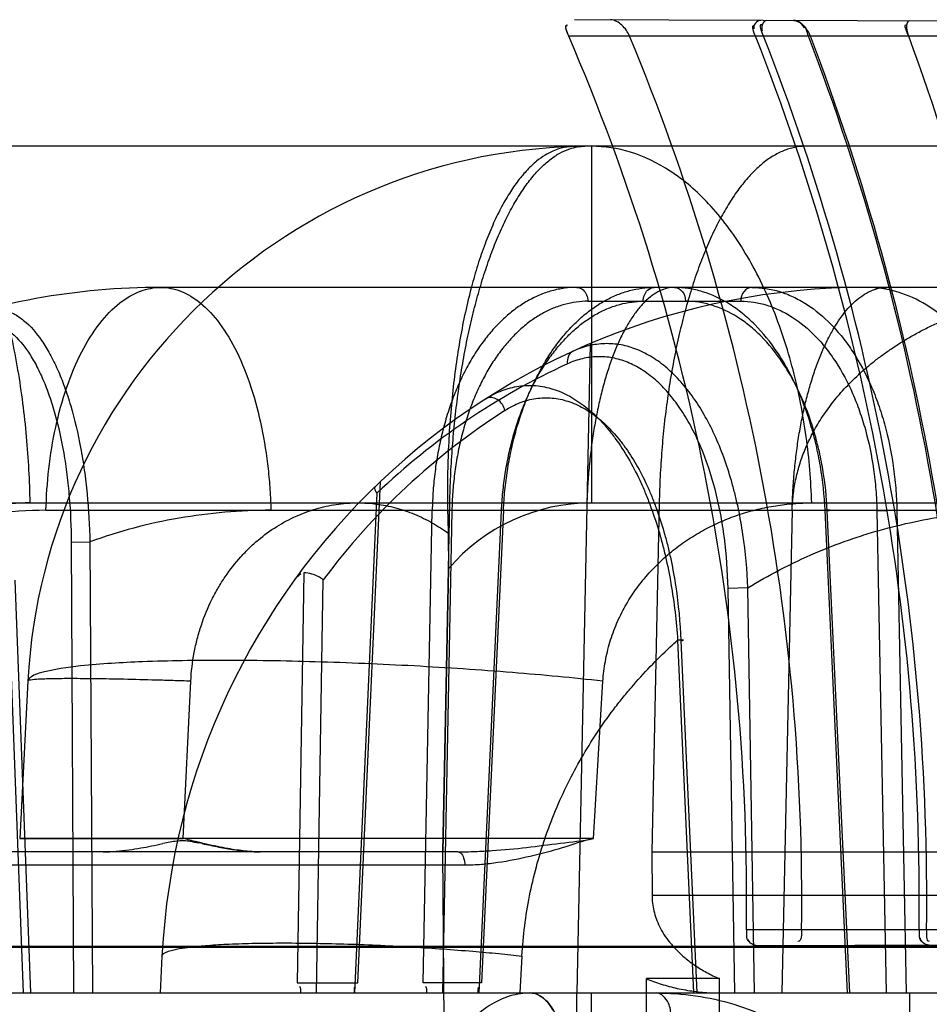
# Model space of a CAD drawing. Header units: millimetres. Extents: x 0 to 297, y 0 to 210.
# Tile 288 of 438: x 147.019 to 147.135, y 159.363 to 159.488. Entities that reach past the tile are written whole.
import ezdxf

# ---------------------------------------------------------------- set-up
doc = ezdxf.new("R2010")
doc.units = ezdxf.units.MM
doc.header["$LTSCALE"] = 16.335
doc.layers.add('INTFCLR_1', color=7, linetype='CONTINUOUS')
doc.layers.add('INTFCLR_144815', color=7, linetype='CONTINUOUS')

msp = doc.modelspace()

# ---------------------------------------------------------------- linework, layer by layer
at = {"layer": 'INTFCLR_1', "color": 9, "linetype": 'Continuous'}
for p, q in [((147.1775773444, 159.4878193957), (147.0895372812, 159.4881267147)), ((147.1782276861, 159.486023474), (147.0887894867, 159.486023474)), ((147.1953015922, 159.372023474), (147.111456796, 159.372023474)), ((147.1952109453, 159.3702891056), (147.1128855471, 159.3700017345))]:
    msp.add_line(p, q, dxfattribs=at)
at = {"layer": 'INTFCLR_1', "color": 6, "linetype": 'Continuous'}
for centre, radius, start, end in [((146.8333446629, 159.3759782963), 0.2781402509, 359.185294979, 23.3062919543), ((146.8319622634, 159.3759782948), 0.286555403, 359.2092219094, 22.5833847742), ((146.8333443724, 159.3759782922), 0.3001726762, 359.2450980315, 21.5064681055), ((146.8332181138, 159.375978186), 0.3012546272, 359.2478295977, 21.4254278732), ((146.8320871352, 159.3759781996), 0.3076399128, 359.2634397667, 20.9595063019), ((146.831961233, 159.3759781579), 0.3079871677, 359.2642780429, 20.9347710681), ((146.8330924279, 159.3759782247), 0.3186757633, 359.2889439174, 20.2013567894)]:
    msp.add_arc(centre, radius, start, end, dxfattribs=at)
for points in [[(147.0887894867, 159.486023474), (147.0885984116, 159.4864670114), (147.0881334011, 159.4874636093), (147.0886163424, 159.4874619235)], [(147.0887894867, 159.486023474), (147.0886092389, 159.4864418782), (147.0881379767, 159.4873776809), (147.088593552, 159.4873760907)], [(147.1126178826, 159.486023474), (147.1124464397, 159.486458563), (147.1120020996, 159.4874202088), (147.1124697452, 159.4874185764)], [(147.1132751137, 159.4880438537), (147.1128156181, 159.4880454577), (147.1122457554, 159.4873947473), (147.1124142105, 159.4869672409)], [(147.113654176, 159.486023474), (147.113466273, 159.4865023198), (147.112952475, 159.4875570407), (147.1134668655, 159.4875552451)], [(147.1140492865, 159.4880411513), (147.1135576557, 159.4880428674), (147.1132795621, 159.4871471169), (147.1134591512, 159.4866894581)], [(147.1174870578, 159.4880291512), (147.1180157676, 159.4880273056), (147.1185893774, 159.4876020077), (147.1187785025, 159.4871082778)], [(147.1193715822, 159.486023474), (147.1191796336, 159.4865245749), (147.1190752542, 159.487399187), (147.1185386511, 159.4874010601)], [(147.1321648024, 159.486023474), (147.1319896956, 159.4864993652), (147.1314082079, 159.4875258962), (147.1319152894, 159.4875241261)], [(147.1322886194, 159.4879774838), (147.1317445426, 159.487979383), (147.1318648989, 159.4868729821), (147.132052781, 159.4863623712)], [(147.111456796, 159.372023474), (147.1114495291, 159.3715124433), (147.1113814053, 159.3705516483), (147.1118924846, 159.3705534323)], [(147.1184903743, 159.372023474), (147.1184832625, 159.3715082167), (147.1185440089, 159.3705498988), (147.1180287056, 159.3705481)], [(147.1334909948, 159.372023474), (147.133484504, 159.371530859), (147.1333936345, 159.3705976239), (147.1338862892, 159.3705993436)], [(147.1344467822, 159.372023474), (147.1344402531, 159.3715261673), (147.1342874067, 159.3705684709), (147.1347847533, 159.370570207)], [(147.1128855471, 159.3700017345), (147.1124142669, 159.3700000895), (147.1117221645, 159.3703435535), (147.1117288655, 159.370814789)], [(147.1347654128, 159.37007811), (147.1342800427, 159.3700764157), (147.1336548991, 159.370542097), (147.1336612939, 159.3710274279)]]:
    msp.add_open_spline(points, degree=3, dxfattribs=at)
for points, knots in [([(147.0965450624, 159.486023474), (147.0963266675, 159.4865485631), (147.0956945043, 159.4874597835), (147.0946593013, 159.4881088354), (147.0941276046, 159.4881106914)], [0, 0, 0, 0, 0.5168101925, 1, 1, 1, 1]), ([(147.1196174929, 159.486023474), (147.119425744, 159.486524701), (147.1188879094, 159.4873802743), (147.1179559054, 159.4880275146), (147.1174826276, 159.4880291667)], [0, 0, 0, 0, 0.5313743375, 1, 1, 1, 1])]:
    msp.add_open_spline(points, degree=3, knots=knots, dxfattribs=at)
at = {"layer": 'INTFCLR_144815', "color": 9, "linetype": 'Continuous'}
for p, q in [((147.1786441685, 159.4719782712), (147.0016778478, 159.4719782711)), ((147.0916778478, 159.4719782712), (147.0916778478, 159.4264903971)), ((147.2689839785, 159.4539782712), (147.03675921, 159.4539782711)), ((147.0912317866, 159.4522096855), (147.1107378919, 159.4522096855)), ((147.0618873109, 159.365287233), (147.0647459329, 159.4292036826)), ((147.0643049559, 159.4277153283), (147.0614503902, 159.3639782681)), ((146.9822122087, 159.426490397), (147.3223029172, 159.4264903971)), ((147.0220789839, 159.4255483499), (147.2989428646, 159.4255483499)), ((147.0702007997, 159.3652872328), (147.0713655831, 159.4255483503)), ((147.0738742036, 159.4254855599), (147.0726890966, 159.3639782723)), ((147.0773519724, 159.363978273), (147.0802057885, 159.4254855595)), ((147.0804522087, 159.4255483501), (147.0776598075, 159.3652872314)), ((147.1243638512, 159.3639782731), (147.1214867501, 159.425548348)), ((147.1246427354, 159.3639782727), (147.1217719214, 159.4254855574)), ((147.1281035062, 159.4254855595), (147.130650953, 159.4255483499)), ((147.1281035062, 159.4254855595), (147.1293056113, 159.3639782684)), ((147.130650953, 159.4255483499), (147.1318509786, 159.3639782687)), ((147.025297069, 159.4214655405), (147.0276927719, 159.4215283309)), ((147.025297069, 159.4214655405), (147.0256105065, 159.3639782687)), ((147.0276927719, 159.4215283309), (147.028002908, 159.363978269)), ((147.0192016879, 159.3639782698), (147.0172298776, 159.4166900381)), ((147.0201292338, 159.3639782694), (147.0181631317, 159.4166272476)), ((147.0549906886, 159.4175617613), (147.0541224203, 159.365287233)), ((147.0565962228, 159.363978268), (147.0574682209, 159.416679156)), ((147.1116382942, 159.4156410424), (147.1091079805, 159.4155782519)), ((147.1099748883, 159.363978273), (147.1091079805, 159.4155782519)), ((147.1125033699, 159.3639782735), (147.1116382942, 159.4156410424)), ((147.1026796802, 159.4089799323), (147.1047091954, 159.3639782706)), ((147.1030966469, 159.4089171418), (147.1051207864, 159.3639782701)), ((147.0197765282, 159.4037465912), (147.0187250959, 159.383684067)), ((147.0919254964, 159.3836840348), (147.0931510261, 159.40374646)), ((147.0187250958, 159.3836840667), (147.0395648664, 159.3836840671)), ((147.0919258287, 159.3836840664), (147.0187250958, 159.3836840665)), ((147.0746407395, 159.3819782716), (146.5906306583, 159.3819782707)), ((147.0755279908, 159.3802724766), (146.9907843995, 159.3802724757)), ((147.2164517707, 159.3763970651), (147.0994107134, 159.3763970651)), ((147.2289768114, 159.3697688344), (146.3535427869, 159.3697688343)), ((146.3700117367, 159.3699259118), (147.2142079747, 159.369925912)), ((147.0368825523, 159.3686885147), (147.036635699, 159.3639782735)), ((147.0828125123, 159.3686885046), (147.0825398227, 159.3639782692)), ((146.2827168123, 159.3639782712), (147.2284444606, 159.3639782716))]:
    msp.add_line(p, q, dxfattribs=at)
at = {"layer": 'INTFCLR_144815', "color": 6, "linetype": 'Continuous'}
for p, q in [((147.0915016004, 159.4467846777), (147.0898353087, 159.3639782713)), ((147.0738742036, 159.4254855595), (147.0713655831, 159.4255483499)), ((147.0727369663, 159.3819782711), (147.0736075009, 159.4264903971)), ((147.0804522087, 159.4255483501), (147.0798357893, 159.4255356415)), ((147.0804522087, 159.4255483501), (147.0798357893, 159.4255356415)), ((147.1003293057, 159.4264903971), (147.0993884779, 159.3819782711)), ((147.117298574, 159.4255483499), (147.1159683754, 159.3639782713)), ((147.0734094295, 159.4226110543), (147.0734435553, 159.4180952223)), ((147.0734435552, 159.4180952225), (147.0727369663, 159.3819782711)), ((147.0540092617, 159.4169635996), (147.0545958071, 159.4174707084)), ((147.0395648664, 159.3836840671), (147.0405635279, 159.4037468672)), ((147.0993884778, 159.381978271), (147.0994107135, 159.376397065)), ((147.0993884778, 159.3819782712), (147.2166466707, 159.3819782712)), ((147.0541224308, 159.365287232), (147.0618873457, 159.365287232)), ((147.0776598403, 159.365287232), (147.0702008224, 159.365287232)), ((147.1080106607, 159.3658016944), (147.0986926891, 159.3658016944)), ((147.0917716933, 159.3459782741), (147.0916884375, 159.3639782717)), ((147.1322510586, 159.3639782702), (147.1323169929, 159.3459782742))]:
    msp.add_line(p, q, dxfattribs=at)
at = {"layer": 'INTFCLR_144815', "color": 7, "linetype": 'Continuous'}
msp.add_line((147.0407651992, 159.3832717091), (147.0415634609, 159.3831235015), dxfattribs=at)
at = {"layer": 'INTFCLR_144815', "color": 9, "linetype": 'Continuous'}
for centre, radius, start, end in [((147.0916778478, 159.3999782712), 0.07200000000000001, 90.0000000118, 176.9999999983), ((147.03675921, 159.3639782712), 0.09, 90.0000000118, 110.4462101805), ((147.12675921, 159.3639782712), 0.09, 90.0000000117, 176.9999999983), ((147.1253030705, 159.3640099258), 0.08819973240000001, 114.5729432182, 133.7563142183), ((147.1282148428, 159.3640101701), 0.0881993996, 122.6350807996, 143.3332879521), ((147.0916778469, 159.4024903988), 0.0239999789, 89.9999979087, 139.4432394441)]:
    msp.add_arc(centre, radius, start, end, dxfattribs=at)
at = {"layer": 'INTFCLR_144815', "color": 6, "linetype": 'Continuous'}
for centre, major_axis, start_param, end_param in [((146.8326356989, 158.2713785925), (0, 6.2436723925), -1.4483509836, -1.3919686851), ((146.8326356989, 158.5112373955), (0, 6.861723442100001), -1.4945750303, -1.4459313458), ((146.8326356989, 158.82052468), (0, 7.0678102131), -1.5405909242, -1.4935702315), ((146.8326356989, 158.3739508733), (0, 6.6556889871), -1.4715015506, -1.4214932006)]:
    msp.add_ellipse(centre, major_axis=major_axis, ratio=0.0390783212, start_param=start_param, end_param=end_param, dxfattribs=at)
at = {"layer": 'INTFCLR_144815', "color": 9, "linetype": 'Continuous'}
for points, knots in [([(147.0016778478, 159.4719782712), (147.0027893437, 159.4719782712), (147.005285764, 159.4713429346), (147.008674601, 159.4686762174), (147.0118164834, 159.4643682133), (147.014602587, 159.4585163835), (147.0168983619, 159.4513850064), (147.0185984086, 159.4433810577), (147.0196600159, 159.4349847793), (147.0199648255, 159.42930576), (147.0200212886, 159.4264903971)], [0, 0, 0, 0, 0.0639202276, 0.1425429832, 0.2433331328, 0.368165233, 0.5137645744, 0.6732389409, 0.8380607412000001, 1, 1, 1, 1]), ([(147.1197875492, 159.4264903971), (147.1197008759, 159.4293105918), (147.1192297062, 159.4350222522), (147.117588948, 159.443457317), (147.1149539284, 159.4515100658), (147.1113811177, 159.4586949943), (147.1070257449, 159.4645860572), (147.1021135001, 159.4688796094), (147.0969290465, 159.4714196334), (147.0933557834, 159.4719782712), (147.0916778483, 159.4719782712)], [0, 0, 0, 0, 0.1453757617, 0.2946538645, 0.4417901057, 0.5806221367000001, 0.7063563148, 0.8169234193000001, 0.9135464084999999, 1, 1, 1, 1]), ([(147.0220789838, 159.4255483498), (147.022124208, 159.4273093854), (147.0223691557, 159.4308684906), (147.0232222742, 159.4361280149), (147.0245905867, 159.4411460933), (147.026443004, 159.4456221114), (147.0286986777, 159.4492965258), (147.031248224, 159.4519916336), (147.0339672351, 159.4536133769), (147.0358786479, 159.4539782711), (147.0367592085, 159.4539782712)], [0, 0, 0, 0, 0.1530925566, 0.3095698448, 0.4623355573, 0.6041127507, 0.7291756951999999, 0.8350434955, 0.9234752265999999, 1, 1, 1, 1]), ([(147.03675921, 159.4539782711), (147.0376011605, 159.4539782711), (147.0394392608, 159.4536083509), (147.0420361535, 159.4519777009), (147.0444647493, 159.4492814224), (147.04661339, 159.4456098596), (147.0483788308, 159.4411375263), (147.0496834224, 159.4361230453), (147.0503638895, 159.4317275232), (147.0506733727, 159.4281801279), (147.0507526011, 159.4264196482), (147.0507739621, 159.4255483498)], [0, 0, 0, 0, 0.0740512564, 0.1604996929, 0.2652876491, 0.3902485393, 0.5327663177, 0.6868827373, 0.8450609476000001, 0.9233445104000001, 1, 1, 1, 1]), ([(147.0898331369, 159.4539782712), (147.0901212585, 159.4539782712), (147.0906672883, 159.4537334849), (147.0911220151, 159.453026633), (147.0912279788, 159.4524903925), (147.0912317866, 159.4522096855)], [0, 0, 0, 0, 0.351408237, 0.6576035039, 1, 1, 1, 1]), ([(147.0982884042, 159.4522096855), (147.0982920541, 159.4524787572), (147.0983916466, 159.4530006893), (147.0988291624, 159.4537153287), (147.0993858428, 159.4539782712), (147.0996870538, 159.4539782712)], [0, 0, 0, 0, 0.3284164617, 0.6323895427, 1, 1, 1, 1]), ([(147.1214867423, 159.4255483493), (147.1214003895, 159.4274291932), (147.1211058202, 159.4302302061), (147.1204662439, 159.4334356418), (147.1200204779, 159.4352209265), (147.1192921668, 159.4377800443), (147.1182239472, 159.4406365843), (147.1168687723, 159.4433055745), (147.1160371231, 159.4447238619), (147.1147871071, 159.4466657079), (147.1133636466, 159.4484423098), (147.1117655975, 159.4499719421), (147.1107154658, 159.4508731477), (147.1088574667, 159.4522163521), (147.1067991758, 159.4531955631), (147.1049852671, 159.4536810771), (147.1037922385, 159.4539087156), (147.1028844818, 159.4539782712), (147.1022826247, 159.4539782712)], [0, 0, 0, 0, 0.1509213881, 0.2250374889, 0.2618772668, 0.2983843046, 0.4383152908, 0.5053450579, 0.538117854, 0.5700538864, 0.690481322, 0.7191733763, 0.7473256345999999, 0.8013345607, 0.9027109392, 0.9273849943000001, 0.9517570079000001, 1, 1, 1, 1]), ([(147.1022826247, 159.4539782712), (147.10265197, 159.4539782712), (147.103454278, 159.4534954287), (147.1036753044, 159.4526497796), (147.1036812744, 159.4522096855)], [0, 0, 0, 0, 0.4562747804, 1, 1, 1, 1]), ([(147.1121365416, 159.4539782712), (147.1117671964, 159.4539782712), (147.1109648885, 159.4534954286), (147.1107438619, 159.4526497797), (147.1107378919, 159.4522096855)], [0, 0, 0, 0, 0.4562747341, 1, 1, 1, 1]), ([(147.1121365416, 159.4539782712), (147.1133349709, 159.4539782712), (147.1151643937, 159.45369485), (147.1171590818, 159.4529204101), (147.1182848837, 159.4523475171), (147.1200054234, 159.4513238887), (147.1218731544, 159.4497552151), (147.1234960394, 159.4478953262), (147.124396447, 159.4467007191), (147.1257392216, 159.4447354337), (147.1268803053, 159.4425782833), (147.1278328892, 159.4402944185), (147.1284436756, 159.4386629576), (147.1293847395, 159.4356679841), (147.1300276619, 159.4325494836), (147.1303780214, 159.4298073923), (147.1305599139, 159.4279220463), (147.1306316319, 159.426499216), (147.130650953, 159.4255483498)], [0, 0, 0, 0, 0.0967726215, 0.1466634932, 0.1724126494, 0.1986879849, 0.3082506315, 0.3671893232, 0.3978419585, 0.428988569, 0.5593572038, 0.5937401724, 0.6288229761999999, 0.6999849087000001, 0.8470743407, 0.8850523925, 0.9232021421, 1, 1, 1, 1]), ([(147.1469531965, 159.4255483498), (147.1468908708, 159.4273126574), (147.1465507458, 159.4308937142), (147.1453667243, 159.4361780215), (147.1434633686, 159.441224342), (147.140881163, 159.445725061), (147.1377340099, 159.4494072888), (147.1341994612, 159.4520750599), (147.1310352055, 159.4534072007), (147.1288425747, 159.4538422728), (147.1276425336, 159.4539591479), (147.1270517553, 159.4539782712), (147.1267592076, 159.4539782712)], [0, 0, 0, 0, 0.1386504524, 0.2817150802, 0.4241078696, 0.5606356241, 0.6872225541, 0.8019503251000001, 0.9053638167, 0.9536163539, 0.9770240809, 1, 1, 1, 1]), ([(147.0912317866, 159.4522096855), (147.0907328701, 159.4522096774), (147.0897290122, 159.4521423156), (147.0882392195, 159.451838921), (147.0867741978, 159.4513352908), (147.0853451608, 159.4506369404), (147.0839628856, 159.4497490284), (147.0826371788, 159.4486784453), (147.0813764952, 159.4474333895), (147.0801895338, 159.4460224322), (147.0790839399, 159.4444559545), (147.0780681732, 159.4427448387), (147.0771485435, 159.4409017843), (147.0763318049, 159.4389392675), (147.0756231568, 159.436870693), (147.0750280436, 159.4347104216), (147.0745506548, 159.4324747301), (147.074193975, 159.4301807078), (147.0739611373, 159.4278449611), (147.0738893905, 159.4262740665), (147.0738742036, 159.4254855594)], [0, 0, 0, 0, 0.0428598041, 0.0861260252, 0.1302454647, 0.1755806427, 0.2224378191, 0.2710811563, 0.3217017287, 0.3744176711, 0.4292701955, 0.4862291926, 0.5451979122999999, 0.6060681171, 0.6687039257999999, 0.732915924, 0.7984459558, 0.8649858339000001, 0.9322501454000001, 1, 1, 1, 1]), ([(147.0802057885, 159.4254855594), (147.0802424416, 159.4262756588), (147.0803571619, 159.4278497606), (147.080654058, 159.4301881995), (147.0810737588, 159.4324838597), (147.0816124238, 159.4347197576), (147.0822665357, 159.43687929), (147.0830315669, 159.4389470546), (147.0839018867, 159.4409090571), (147.0848718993, 159.4427516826), (147.0859343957, 159.4444621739), (147.08708259, 159.4460277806), (147.0883077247, 159.4474377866), (147.0896020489, 159.4486819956), (147.0909567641, 159.4497519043), (147.0923630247, 159.4506390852), (147.0938102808, 159.4513365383), (147.0952873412, 159.4518392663), (147.0967832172, 159.4521421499), (147.0977892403, 159.4522096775), (147.0982884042, 159.4522096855)], [0, 0, 0, 0, 0.0673777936, 0.1343722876, 0.200708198, 0.266075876, 0.330185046, 0.3928123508, 0.4537711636, 0.5128970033, 0.5700590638, 0.6251471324, 0.6781122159, 0.7289825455, 0.7778651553, 0.8249141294, 0.8703389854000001, 0.9144084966, 0.9574782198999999, 1, 1, 1, 1]), ([(147.1217719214, 159.4254855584), (147.1216893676, 159.4272536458), (147.1214102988, 159.4298867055), (147.120806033, 159.4328996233), (147.1203854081, 159.4345777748), (147.1196982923, 159.4369834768), (147.118691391, 159.4396688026), (147.1174142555, 159.4421773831), (147.116630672, 159.4435105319), (147.1154530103, 159.4453360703), (147.1141121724, 159.4470059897), (147.1126075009, 159.4484437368), (147.1116187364, 159.4492908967), (147.1098693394, 159.4505535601), (147.107931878, 159.4514738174), (147.1062247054, 159.4519303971), (147.1051019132, 159.4521443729), (147.1042476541, 159.4522096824), (147.1036812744, 159.4522096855)], [0, 0, 0, 0, 0.1508433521, 0.2249273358, 0.2617537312, 0.2982487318, 0.4381452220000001, 0.5051692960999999, 0.5379420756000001, 0.5698801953, 0.6903298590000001, 0.719030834, 0.7471927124, 0.801223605, 0.9026576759, 0.9273466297, 0.9517322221, 1, 1, 1, 1]), ([(147.1107378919, 159.4522096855), (147.1118631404, 159.4522096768), (147.1135809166, 159.4519434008), (147.1154533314, 159.451215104), (147.116510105, 159.4506766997), (147.1181251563, 159.4497144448), (147.1198780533, 159.4482398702), (147.1214004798, 159.4464916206), (147.1222450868, 159.4453687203), (147.1235047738, 159.4435212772), (147.1245745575, 159.4414934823), (147.1254674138, 159.439346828), (147.1260399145, 159.4378132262), (147.1269217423, 159.4349978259), (147.127523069, 159.4320664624), (147.1278502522, 159.4294890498), (147.1280197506, 159.4277168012), (147.1280860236, 159.4263793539), (147.1281035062, 159.4254855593)], [0, 0, 0, 0, 0.0967196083, 0.1465814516, 0.1723154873, 0.1985769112, 0.3080980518, 0.3670223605, 0.3976698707, 0.4288128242, 0.5591855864, 0.5935743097, 0.628665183, 0.699848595, 0.8469952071, 0.8849909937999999, 0.923160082, 1, 1, 1, 1]), ([(147.0142063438, 159.4511067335), (147.0150265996, 159.4513190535), (147.0163993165, 159.4513104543), (147.0178305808, 159.4507158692), (147.0186396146, 159.4502246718), (147.0199543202, 159.4492370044), (147.0210889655, 159.4478899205), (147.0220798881, 159.4463627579), (147.0227844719, 159.4451452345), (147.0236058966, 159.4434661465), (147.0243245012, 159.4416603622), (147.0248585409, 159.4401059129), (147.0256515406, 159.437543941), (147.026272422, 159.434863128), (147.0267541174, 159.4320988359), (147.0270503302, 159.4301433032), (147.0274686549, 159.4266243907), (147.0276472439, 159.4235762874), (147.0276927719, 159.4215283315)], [0, 0, 0, 0, 0.0715343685, 0.1095653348, 0.1299825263, 0.1513156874, 0.2482079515, 0.2760557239, 0.30514592, 0.3668895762, 0.4336871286, 0.4690921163, 0.5056384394, 0.6600890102, 0.7008801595, 0.742547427, 0.8270538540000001, 1, 1, 1, 1]), ([(147.0130132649, 159.4493955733), (147.013781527, 159.4495944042), (147.0150670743, 159.4495861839), (147.0166230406, 159.4489326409), (147.0182372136, 159.4478045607), (147.019431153, 159.4463567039), (147.0203443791, 159.4449172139), (147.020992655, 159.4437684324), (147.0217452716, 159.4421839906), (147.0224001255, 159.4404808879), (147.0228838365, 159.4390145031), (147.0235995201, 159.4365953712), (147.0241493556, 159.434064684), (147.0245663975, 159.4314561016), (147.0248190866, 159.4296086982), (147.0251643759, 159.4262813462), (147.0252863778, 159.4234007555), (147.025297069, 159.4214655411)], [0, 0, 0, 0, 0.07127856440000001, 0.1090897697, 0.1505533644, 0.2470226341, 0.2747808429, 0.3037926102, 0.3654201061, 0.432147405, 0.4675425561, 0.5040922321, 0.658718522, 0.6996009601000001, 0.7413804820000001, 0.8261770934, 1, 1, 1, 1]), ([(147.1116382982, 159.4156410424), (147.111556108, 159.4179159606), (147.1112546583, 159.4213056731), (147.1105621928, 159.4251950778), (147.1100711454, 159.4273604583), (147.1092659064, 159.4304415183), (147.1080642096, 159.4338706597), (147.1062753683, 159.4374598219), (147.1047950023, 159.4398432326), (147.1031647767, 159.4419302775), (147.1016698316, 159.443421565), (147.1004103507, 159.44442831), (147.0991567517, 159.4452776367), (147.0975308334, 159.4461098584), (147.0958096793, 159.4466122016), (147.0944266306, 159.4467906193), (147.0930487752, 159.4468246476), (147.0913097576, 159.446590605), (147.0899805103, 159.4461234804), (147.0893325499, 159.4458271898)], [0, 0, 0, 0, 0.1568630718, 0.2338628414, 0.272099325, 0.3098286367, 0.4533177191, 0.5213139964, 0.5858671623, 0.6463187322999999, 0.7034258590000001, 0.7308915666, 0.7573216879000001, 0.8076814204, 0.8560835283, 0.8799955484, 0.9036176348, 0.9509035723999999, 1, 1, 1, 1]), ([(147.0893325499, 159.4458271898), (147.089072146, 159.4457081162), (147.0886201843, 159.4451995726), (147.0885777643, 159.4445481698), (147.0886250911, 159.4442216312)], [0, 0, 0, 0, 0.4646158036, 1, 1, 1, 1]), ([(147.1091079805, 159.4155782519), (147.1090712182, 159.4177390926), (147.1088474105, 159.4209591), (147.1082578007, 159.4246576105), (147.1078294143, 159.4267132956), (147.1071192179, 159.4296322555), (147.1060408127, 159.4328819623), (147.1044087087, 159.4362851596), (147.1030498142, 159.4385423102), (147.1015467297, 159.4405189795), (147.1001621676, 159.4419317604), (147.0989925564, 159.4428853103), (147.0978271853, 159.4436898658), (147.0963120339, 159.4444791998), (147.0947037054, 159.4449552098), (147.0934097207, 159.445125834), (147.092117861, 159.4451597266), (147.0904838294, 159.4449413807), (147.0892349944, 159.4445004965), (147.0886250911, 159.4442216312)], [0, 0, 0, 0, 0.1581900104, 0.2356115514, 0.2740051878, 0.3118556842, 0.4555174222, 0.5234378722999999, 0.5878145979, 0.6480219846, 0.7048209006, 0.7321136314, 0.758373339, 0.8083894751, 0.8564744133, 0.8802549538, 0.9037666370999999, 0.9509117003, 1, 1, 1, 1]), ([(147.0782233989, 159.4397692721), (147.0788725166, 159.4401849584), (147.0802196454, 159.4408821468), (147.0820424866, 159.4413690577), (147.0835044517, 159.4414959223), (147.0849736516, 159.4414545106), (147.0864410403, 159.441154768), (147.0878600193, 159.4406233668), (147.0893010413, 159.4399158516), (147.0910497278, 159.4387259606), (147.0926427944, 159.4372318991), (147.0938535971, 159.4358539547), (147.0950511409, 159.4343086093), (147.0964376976, 159.432167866), (147.0976451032, 159.4298466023), (147.0985242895, 159.4278646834), (147.0993555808, 159.4257766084), (147.1000807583, 159.423613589), (147.1007070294, 159.4213867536), (147.1012760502, 159.4190886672), (147.102101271, 159.4149733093), (147.1025156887, 159.4113850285), (147.1026796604, 159.4089799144)], [0, 0, 0, 0, 0.0497432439, 0.0971253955, 0.12068485, 0.1442484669, 0.1917974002, 0.216416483, 0.2419161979, 0.2952365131, 0.352184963, 0.382386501, 0.4135524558, 0.4782792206, 0.5466654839, 0.5821791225, 0.6181690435, 0.6916724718, 0.7292600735, 0.7674331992, 0.8444288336, 1, 1, 1, 1]), ([(147.0806501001, 159.4382848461), (147.0805873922, 159.4385534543), (147.0803345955, 159.4391009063), (147.0796004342, 159.4398789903), (147.0786231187, 159.4400252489), (147.0782233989, 159.4397692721)], [0, 0, 0, 0, 0.2597670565, 0.5529852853, 1, 1, 1, 1]), ([(147.0806501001, 159.4382848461), (147.0812637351, 159.4386775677), (147.0825331, 159.4393380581), (147.0842515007, 159.4397970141), (147.0856258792, 159.4399158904), (147.0870030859, 159.4398744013), (147.0883767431, 159.4395895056), (147.0897018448, 159.4390838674), (147.0910448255, 159.4384105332), (147.0926714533, 159.4372798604), (147.0941458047, 159.435860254), (147.0952627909, 159.4345514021), (147.0963661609, 159.433082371), (147.097637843, 159.4310462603), (147.098736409, 159.4288394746), (147.0995317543, 159.4269546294), (147.1002797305, 159.4249654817), (147.1009250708, 159.4229045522), (147.1014760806, 159.4207826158), (147.1019715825, 159.4185886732), (147.1026741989, 159.4146492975), (147.1029922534, 159.411217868), (147.1030966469, 159.4089171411)], [0, 0, 0, 0, 0.0497857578, 0.09702488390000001, 0.1204554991, 0.1438593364, 0.190999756, 0.2153894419, 0.2406578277, 0.2935001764, 0.3500181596, 0.3800308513, 0.4110242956, 0.4754942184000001, 0.5437518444, 0.5792497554, 0.6152630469, 0.6889423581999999, 0.7266831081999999, 0.7650595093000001, 0.8426161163, 1, 1, 1, 1]), ([(147.0200212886, 159.4264903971), (147.019206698, 159.4264903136), (147.0175821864, 159.4264232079), (147.0151655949, 159.4261213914), (147.0131817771, 159.4257044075), (147.0116162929, 159.4252709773), (147.0100679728, 159.424770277), (147.0081822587, 159.4240237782), (147.0060146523, 159.4229395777), (147.0042990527, 159.4218824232), (147.0029860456, 159.4209451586), (147.0017185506, 159.4199477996), (147.0002310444, 159.4185995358), (146.9986166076, 159.4168272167), (146.9974239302, 159.4152295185), (146.9965692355, 159.4138819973), (146.9957850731, 159.4124952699), (146.9949457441, 159.4106971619), (146.9941727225, 159.4084505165), (146.9937308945, 159.4065172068), (146.9935046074, 159.4049418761), (146.9934348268, 159.4041453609), (146.9934110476, 159.4037464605)], [0, 0, 0, 0, 0.063431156, 0.1264340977, 0.1894382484, 0.2210834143, 0.2528896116, 0.3161184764, 0.3787953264, 0.4413856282, 0.4728085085, 0.504375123, 0.5669373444, 0.6288857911, 0.6907827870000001, 0.7219098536, 0.7530954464, 0.8147885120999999, 0.8761207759, 0.9377783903, 0.9688829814, 1, 1, 1, 1]), ([(147.0220789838, 159.4255483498), (147.0197618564, 159.425548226), (147.0150782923, 159.4252329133), (147.009888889, 159.424165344), (147.0064669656, 159.4231543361), (147.0046015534, 159.4225322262), (147.0028985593, 159.4218903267), (146.9995511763, 159.4204968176), (146.9969905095, 159.4191807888), (146.9949243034, 159.4179379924)], [0, 0, 0, 0, 0.2436289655, 0.4918676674, 0.5552007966, 0.6187534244, 0.6985806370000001, 0.7464829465, 1, 1, 1, 1]), ([(147.0507739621, 159.4255483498), (147.0488118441, 159.4255478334), (147.0448873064, 159.4253805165), (147.0390343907, 159.4246206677), (147.0332795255, 159.4233609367), (147.0295277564, 159.4221918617), (147.0276927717, 159.4215283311)], [0, 0, 0, 0, 0.2500726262, 0.499916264, 0.7513103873, 1, 1, 1, 1]), ([(147.0405635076, 159.4037464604), (147.0406244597, 159.4049682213), (147.0408392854, 159.406791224), (147.0413036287, 159.4088713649), (147.0416271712, 159.410036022), (147.0421607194, 159.4117290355), (147.0429401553, 159.4136258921), (147.0438993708, 159.4154086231), (147.0444861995, 159.4163755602), (147.0453834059, 159.4177444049), (147.0465437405, 159.4192254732), (147.0478323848, 159.4205563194), (147.0485860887, 159.4212572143), (147.0497084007, 159.4222314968), (147.0514653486, 159.423512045), (147.0535620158, 159.4246330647), (147.0552669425, 159.4253272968), (147.0569542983, 159.4258814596), (147.0586697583, 159.4262551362), (147.0612283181, 159.4265433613), (147.0637899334, 159.426480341), (147.0667025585, 159.4259129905), (147.0687171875, 159.4252328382), (147.0702799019, 159.4245299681), (147.0717431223, 159.4237533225), (147.0727714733, 159.4230812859), (147.0734094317, 159.4226110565)], [0, 0, 0, 0, 0.0785518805, 0.1173957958, 0.1367860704, 0.156152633, 0.2313769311, 0.2679580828, 0.2860692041, 0.3039904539, 0.3730513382, 0.4064104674, 0.4228718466, 0.4391275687, 0.5018379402, 0.5619848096, 0.5912902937, 0.6199594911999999, 0.6759610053, 0.7036003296, 0.7852436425, 0.8391416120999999, 0.8936858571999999, 0.921340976, 0.9491082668, 1, 1, 1, 1]), ([(147.093151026, 159.40374646), (147.0932025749, 159.4045936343), (147.093404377, 159.4062727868), (147.0938974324, 159.4083244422), (147.0944258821, 159.4099163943), (147.0950401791, 159.4114699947), (147.0959607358, 159.4133311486), (147.0970688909, 159.4150739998), (147.0980521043, 159.4163872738), (147.0990950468, 159.4176399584), (147.1005008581, 159.4190961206), (147.1023334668, 159.4206647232), (147.1042879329, 159.4220472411), (147.1063404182, 159.4232431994), (147.1084704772, 159.424248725), (147.1102986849, 159.4249332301), (147.1117876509, 159.4253890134), (147.1132888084, 159.425782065), (147.1151844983, 159.4261592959), (147.1174808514, 159.4264303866), (147.1190187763, 159.4264899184), (147.1197875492, 159.4264903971)], [0, 0, 0, 0, 0.0660669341, 0.1312961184, 0.1638831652, 0.1965747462, 0.261280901, 0.325166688, 0.3570371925, 0.3889348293, 0.452000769, 0.5143242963, 0.5764394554, 0.638100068, 0.6990002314, 0.7595774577, 0.7898744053, 0.8201822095, 0.8803397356, 0.9401578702, 1, 1, 1, 1]), ([(147.1116382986, 159.4156410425), (147.1129619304, 159.4164566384), (147.1157867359, 159.4180600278), (147.1200809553, 159.4200928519), (147.1237943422, 159.4215335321), (147.1267128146, 159.4224971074), (147.1311619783, 159.4237954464), (147.1378917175, 159.4251503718), (147.1439572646, 159.4255483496), (147.1469531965, 159.4255483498)], [0, 0, 0, 0, 0.1256183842, 0.2621812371, 0.3835069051, 0.4471817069, 0.5104573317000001, 0.7579366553, 1, 1, 1, 1]), ([(147.1217719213, 159.4254855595), (147.1219022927, 159.425496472), (147.1225121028, 159.4255809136), (147.1217111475, 159.4255535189), (147.12148675, 159.42554835)], [0, 0, 0, 0, 0.3682327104, 1, 1, 1, 1]), ([(147.1217719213, 159.4254855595), (147.1219022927, 159.425496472), (147.1225121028, 159.4255809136), (147.1217111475, 159.4255535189), (147.12148675, 159.42554835)], [0, 0, 0, 0, 0.3682327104, 1, 1, 1, 1]), ([(147.0828125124, 159.3686885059), (147.0829608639, 159.371259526), (147.0836093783, 159.3763510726), (147.0851055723, 159.3819210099), (147.0863947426, 159.3855056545), (147.0873291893, 159.3878542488), (147.0891392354, 159.3918249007), (147.0916197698, 159.396125), (147.0941083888, 159.3996368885), (147.0956089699, 159.4015628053), (147.0979073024, 159.4043368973), (147.1002840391, 159.4068065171), (147.1023621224, 159.4086969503), (147.1026796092, 159.4089798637)], [0, 0, 0, 0, 0.1676547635, 0.3329377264, 0.3742669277, 0.4156276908, 0.4974580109, 0.658188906, 0.7377985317, 0.7775332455, 0.8171046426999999, 0.9723157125, 1, 1, 1, 1]), ([(147.1030966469, 159.4089171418), (147.103203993, 159.4089267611), (147.1037621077, 159.4090276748), (147.1029246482, 159.4089853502), (147.1026796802, 159.4089799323)], [0, 0, 0, 0, 0.3054845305, 1, 1, 1, 1]), ([(147.1030966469, 159.4089171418), (147.103203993, 159.4089267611), (147.1037621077, 159.4090276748), (147.1029246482, 159.4089853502), (147.1026796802, 159.4089799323)], [0, 0, 0, 0, 0.3054845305, 1, 1, 1, 1]), ([(147.0931510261, 159.40374646), (147.0893043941, 159.4041735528), (147.0812801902, 159.4049204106), (147.0690366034, 159.4057382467), (147.0566988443, 159.4062601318), (147.04514079, 159.4064561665), (147.0351400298, 159.4063056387), (147.0274711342, 159.4058773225), (147.0226456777, 159.4051975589), (147.0204254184, 159.4045292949), (147.0197893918, 159.403990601), (147.0197765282, 159.4037465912)], [0, 0, 0, 0, 0.1570357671, 0.326925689, 0.4978629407, 0.6579650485, 0.7961352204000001, 0.9028975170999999, 0.9712741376, 0.9900855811, 1, 1, 1, 1]), ([(147.0405635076, 159.4037464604), (147.0401833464, 159.4037591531), (147.039428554, 159.4037842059), (147.0379435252, 159.4038309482), (147.0354717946, 159.4039042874), (147.0321633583, 159.4039883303), (147.0285630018, 159.404053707), (147.0255198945, 159.404078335), (147.0233729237, 159.4040653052), (147.0219825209, 159.4040284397), (147.0210690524, 159.4039874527), (147.0203456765, 159.4039298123), (147.0199234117, 159.4038491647), (147.0197784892, 159.4037840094), (147.0197765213, 159.4037464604)], [0, 0, 0, 0, 0.0547765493, 0.1087555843, 0.2139608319, 0.4108826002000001, 0.5853305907, 0.7325698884, 0.8489693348, 0.8948468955, 0.9323140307, 0.9819931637, 0.9945852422, 1, 1, 1, 1]), ([(147.0919258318, 159.3836840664), (147.090568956, 159.3833717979), (147.0879434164, 159.3823992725), (147.0838781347, 159.3813640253), (147.0804407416, 159.380662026), (147.0776446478, 159.3803376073), (147.0762345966, 159.3802714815), (147.0755279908, 159.3802724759)], [0, 0, 0, 0, 0.2484990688, 0.4979266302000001, 0.7484010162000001, 0.8738882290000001, 1, 1, 1, 1]), ([(147.0746407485, 159.3819782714), (147.0747537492, 159.3819782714), (147.075116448, 159.3818137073), (147.0754305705, 159.3811558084), (147.075519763, 159.3805905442), (147.0755279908, 159.3802724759)], [0, 0, 0, 0, 0.1647080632, 0.5362334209, 1, 1, 1, 1]), ([(147.0368825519, 159.3686885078), (147.0368890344, 159.3688122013), (147.0371697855, 159.3691100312), (147.0383791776, 159.3695416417), (147.0403035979, 159.3698393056), (147.0428912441, 159.3700815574), (147.0456432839, 159.3702371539), (147.0488822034, 159.3703333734), (147.053928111, 159.3703766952), (147.0606692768, 159.3702515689), (147.0687080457, 159.369885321), (147.0751228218, 159.3694330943), (147.0792607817, 159.3690588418), (147.0813506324, 159.3688479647), (147.082335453, 159.368741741), (147.0828125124, 159.3686885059)], [0, 0, 0, 0, 0.0080274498, 0.0231801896, 0.0842878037, 0.1323595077, 0.1920975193, 0.2627327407, 0.3424013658, 0.5190874, 0.6996263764, 0.8638721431, 0.9358052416, 0.9688903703, 1, 1, 1, 1]), ([(147.0839262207, 159.3639782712), (147.0830481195, 159.363978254), (147.0811819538, 159.3636949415), (147.0784682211, 159.3624022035), (147.0758954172, 159.3602101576), (147.0736197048, 159.3571992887), (147.0717639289, 159.353529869), (147.0704105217, 159.3494255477), (147.0695874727, 159.3451401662), (147.0693690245, 159.3422443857), (147.069338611, 159.3408185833)], [0, 0, 0, 0, 0.08816756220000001, 0.1863654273, 0.2980515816, 0.4242708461, 0.5628839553, 0.7090966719, 0.8568067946, 1, 1, 1, 1]), ([(147.0839261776, 159.3639782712), (147.0844508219, 159.3639782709), (147.085695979, 159.3634201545), (147.0867511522, 159.3619726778), (147.0876079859, 159.3603482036), (147.0882847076, 159.3586546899), (147.0889365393, 159.35657992), (147.0893105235, 159.3550542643), (147.0894926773, 159.3542230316)], [0, 0, 0, 0, 0.1334185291, 0.3208671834, 0.4471993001, 0.600851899, 0.7835992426, 1, 1, 1, 1]), ([(147.0999336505, 159.3639782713), (147.1016138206, 159.3639782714), (147.1049705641, 159.3637466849), (147.1099271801, 159.362652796), (147.1139070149, 159.361070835), (147.1169582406, 159.3593705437), (147.1191964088, 159.3578423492), (147.1213402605, 159.356063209), (147.1230184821, 159.3543725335), (147.12429345, 159.3528856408), (147.1255369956, 159.3512761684), (147.1266801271, 159.3495416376), (147.1277084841, 159.3476856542), (147.1286840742, 159.3456921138), (147.1297316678, 159.3430311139), (147.1305087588, 159.3402237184), (147.1309585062, 159.3378805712), (147.1311224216, 159.3366772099), (147.131187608, 159.3360709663)], [0, 0, 0, 0, 0.1093903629, 0.2181843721, 0.3292687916, 0.3867819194, 0.4453462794, 0.5054560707, 0.567901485, 0.6001776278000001, 0.6329315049, 0.7002784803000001, 0.7351527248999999, 0.7710296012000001, 0.8447205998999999, 0.9209794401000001, 0.9603019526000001, 1, 1, 1, 1]), ([(147.101827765, 159.3610829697), (147.1018158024, 159.3616252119), (147.1016502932, 159.3628118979), (147.100611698, 159.3639782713), (147.0999336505, 159.3639782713)], [0, 0, 0, 0, 0.4444153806, 1, 1, 1, 1])]:
    msp.add_open_spline(points, degree=3, knots=knots, dxfattribs=at)
at = {"layer": 'INTFCLR_144815', "color": 6, "linetype": 'Continuous'}
for points, knots in [([(147.0891826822, 159.4719349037), (147.0889196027, 159.4719257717), (147.0883904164, 159.4718730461), (147.0875690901, 159.4716845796), (147.0866787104, 159.4713557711), (147.0856826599, 159.4708259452), (147.0845912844, 159.4700381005), (147.0834387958, 159.4689556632), (147.0822784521, 159.4675793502), (147.0811487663, 159.4659330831), (147.0800636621, 159.4640318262), (147.0790336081, 159.4618806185), (147.0780545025, 159.4594613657), (147.0771528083, 159.4568246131), (147.0763146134, 159.4539145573), (147.0755652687, 159.4507965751), (147.074907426, 159.4474547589), (147.0743583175, 159.4439731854), (147.0739180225, 159.4403506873), (147.0735893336, 159.4366004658), (147.0733829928, 159.4328187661), (147.0732943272, 159.4291503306), (147.0733071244, 159.4257616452), (147.0733692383, 159.4236186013), (147.0734093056, 159.4226112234)], [0, 0, 0, 0, 0.0143717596, 0.0289408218, 0.0458976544, 0.066039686, 0.09034599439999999, 0.1191655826, 0.1521424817, 0.188435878, 0.2280250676, 0.2715431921, 0.3185552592, 0.3704357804, 0.4236127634, 0.4838365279, 0.5454551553, 0.6095167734, 0.6762233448, 0.7446455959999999, 0.8150114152, 0.8829607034, 0.9449576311, 1, 1, 1, 1]), ([(147.0736075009, 159.4264903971), (147.0736185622, 159.4270570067), (147.0736481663, 159.4281890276), (147.0737150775, 159.429884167), (147.0738044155, 159.4315734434), (147.0739161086, 159.433254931), (147.0740500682, 159.43492676), (147.0742062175, 159.4365871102), (147.0743844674, 159.4382341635), (147.0745847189, 159.4398660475), (147.0748068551, 159.4414808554), (147.075050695, 159.4430766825), (147.0753160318, 159.4446515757), (147.0756026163, 159.4462035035), (147.0759101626, 159.4477303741), (147.0762383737, 159.4492300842), (147.0765869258, 159.45070053), (147.076955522, 159.4521395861), (147.0773438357, 159.4535451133), (147.0777513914, 159.4549149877), (147.0781776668, 159.456247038), (147.0786221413, 159.4575390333), (147.0790842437, 159.4587887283), (147.0795634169, 159.4599938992), (147.0800590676, 159.4611523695), (147.080570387, 159.4622620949), (147.0810965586, 159.4633211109), (147.0816369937, 159.464327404), (147.0821910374, 159.4652789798), (147.0827577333, 159.466173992), (147.0833360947, 159.4670106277), (147.0839251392, 159.4677872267), (147.0845240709, 159.4685021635), (147.0851321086, 159.4691538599), (147.0857482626, 159.4697409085), (147.0863712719, 159.4702623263), (147.0870002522, 159.470717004), (147.0878291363, 159.4712222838), (147.0890759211, 159.4717831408), (147.0901970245, 159.4719782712), (147.0908463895, 159.4719782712)], [0, 0, 0, 0, 0.0330003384, 0.0659385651, 0.0987831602, 0.1315024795, 0.1640654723, 0.1964438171, 0.2286092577, 0.2605312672, 0.2921789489, 0.3235226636, 0.3545322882, 0.3851747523, 0.4154164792, 0.4452245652, 0.4745664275, 0.5034095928, 0.5317220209, 0.5594720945, 0.5866281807, 0.6131571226, 0.6390268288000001, 0.664207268, 0.6886706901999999, 0.7123916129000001, 0.7353473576, 0.7575194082, 0.7788924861, 0.7994525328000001, 0.8191897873, 0.8381004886, 0.8561910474, 0.8734758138, 0.8899743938, 0.9057164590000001, 0.9207478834, 0.9351245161, 0.9621870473, 1, 1, 1, 1]), ([(147.1189779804, 159.4719782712), (147.1185105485, 159.4719782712), (147.1178007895, 159.4719040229), (147.1168762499, 159.471666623), (147.1161782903, 159.4714160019), (147.115483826, 159.4710950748), (147.1147939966, 159.4707044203), (147.1141099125, 159.4702452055), (147.1134325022, 159.469718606), (147.112762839, 159.4691258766), (147.1121022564, 159.4684680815), (147.1114518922, 159.4677466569), (147.110812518, 159.4669633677), (147.1101851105, 159.4661199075), (147.1095707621, 159.4652180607), (147.1089705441, 159.4642597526), (147.1083854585, 159.4632469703), (147.1078162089, 159.4621818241), (147.1072634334, 159.4610664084), (147.1067280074, 159.4599027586), (147.1062107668, 159.4586930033), (147.1057123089, 159.4574393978), (147.1052332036, 159.456144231), (147.1047740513, 159.4548098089), (147.1043353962, 159.4534384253), (147.1039177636, 159.4520323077), (147.103521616, 159.4505936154), (147.1031472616, 159.4491245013), (147.1027949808, 159.4476270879), (147.1024650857, 159.4461034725), (147.1021578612, 159.444555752), (147.1018735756, 159.4429860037), (147.1016124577, 159.4413962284), (147.1013746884, 159.4397883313), (147.1011604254, 159.4381641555), (147.1009697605, 159.4365255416), (147.1008027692, 159.434874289), (147.1006595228, 159.4332121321), (147.1005400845, 159.4315408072), (147.1004445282, 159.4298621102), (147.1003729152, 159.428177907), (147.1003411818, 159.4270532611), (147.1003293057, 159.4264903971)], [0, 0, 0, 0, 0.0268069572, 0.0405649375, 0.0546896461, 0.0692719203, 0.08438777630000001, 0.100106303, 0.1164820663, 0.1335582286, 0.1513621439, 0.1699170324, 0.1892373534, 0.2093274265, 0.2301852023, 0.2518013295, 0.2741610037, 0.2972501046, 0.3210515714, 0.3455433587, 0.370700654, 0.3964970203, 0.4229037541, 0.4498895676, 0.4774221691, 0.5054709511, 0.5340054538, 0.562995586, 0.5924110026, 0.6222209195, 0.6523942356, 0.6828993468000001, 0.7137053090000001, 0.7447845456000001, 0.7761102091, 0.8076541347, 0.8393885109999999, 0.8712880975, 0.9033277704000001, 0.9354791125, 0.9677128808, 1, 1, 1, 1]), ([(147.0898331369, 159.4539782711), (147.0892983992, 159.4539782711), (147.0882181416, 159.4539048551), (147.0866108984, 159.4535734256), (147.0850234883, 159.4530197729), (147.0834806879, 159.4522517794), (147.0819990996, 159.4512820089), (147.0805865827, 159.4501217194), (147.0792457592, 159.4487758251), (147.0779838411, 159.4472518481), (147.0768141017, 159.4455671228), (147.0757441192, 159.44373615), (147.0747787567, 159.4417711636), (147.0739213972, 159.4396799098), (147.0731802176, 159.4374821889), (147.0725615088, 159.4352007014), (147.0720690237, 159.4328600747), (147.0717016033, 159.4304689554), (147.0714587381, 159.4280276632), (147.0713823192, 159.4263805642), (147.0713655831, 159.4255483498)], [0, 0, 0, 0, 0.0431874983, 0.08713214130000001, 0.1321594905, 0.1785830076, 0.2259721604, 0.2748704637, 0.3259542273, 0.379173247, 0.4344648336, 0.4914179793, 0.5502886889, 0.6111392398, 0.673828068, 0.7374864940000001, 0.8019461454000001, 0.8669042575, 0.9327735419, 1, 1, 1, 1]), ([(147.0804522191, 159.4255483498), (147.0804908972, 159.4263970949), (147.0806137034, 159.4280941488), (147.0809351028, 159.4306210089), (147.0813936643, 159.4331111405), (147.0819835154, 159.4355280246), (147.0826957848, 159.4378454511), (147.083522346, 159.4400482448), (147.0844610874, 159.4421346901), (147.0855067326, 159.4440920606), (147.0866482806, 159.4459007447), (147.0878742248, 159.4475465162), (147.0891775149, 159.4490227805), (147.0905542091, 159.4503252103), (147.0919927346, 159.4514417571), (147.0934790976, 159.4523624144), (147.0949959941, 159.4530799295), (147.0965374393, 159.4535948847), (147.0981026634, 159.4539077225), (147.0991590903, 159.4539782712), (147.0996870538, 159.4539782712)], [0, 0, 0, 0, 0.0680237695, 0.1361494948, 0.2038405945, 0.2706352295, 0.3352200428, 0.3978322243, 0.4588843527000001, 0.5182649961, 0.5753595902, 0.6299643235, 0.6823959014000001, 0.7328282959, 0.7814756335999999, 0.8279391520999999, 0.872533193, 0.9155238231, 0.9577295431, 1, 1, 1, 1]), ([(147.1023158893, 159.4539782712), (147.1019915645, 159.4539782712), (147.1013244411, 159.453896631), (147.1003470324, 159.4535384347), (147.0993908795, 159.4529536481), (147.0984627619, 159.4521528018), (147.0977346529, 159.4513339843), (147.0971680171, 159.4505853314), (147.0967432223, 159.4499626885), (147.0963294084, 159.4492938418), (147.0959273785, 159.4485805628), (147.09553782, 159.4478246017), (147.0951614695, 159.4470279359), (147.0947989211, 159.4461924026), (147.0944508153, 159.4453200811), (147.0941176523, 159.4444128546), (147.0937999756, 159.4434728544), (147.0934981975, 159.4425019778), (147.0932127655, 159.4415023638), (147.092944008, 159.4404758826), (147.0926922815, 159.4394246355), (147.0924578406, 159.4383504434), (147.0922409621, 159.4372553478), (147.0920418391, 159.4361411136), (147.0918606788, 159.4350097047), (147.0916976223, 159.433862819), (147.0915528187, 159.4327023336), (147.0914263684, 159.4315298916), (147.0913183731, 159.4303472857), (147.0912289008, 159.4291561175), (147.0911580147, 159.4279580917), (147.0911057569, 159.4267547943), (147.0910833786, 159.4259508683), (147.0910752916, 159.4255483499)], [0, 0, 0, 0, 0.0299564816, 0.0613996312, 0.0954570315, 0.1329161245, 0.1742335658, 0.196412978, 0.2196149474, 0.2438254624, 0.2690384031, 0.2952223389, 0.3223593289, 0.3504057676, 0.3793357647, 0.4090985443, 0.4396633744, 0.470973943, 0.5029974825, 0.53567549, 0.5689738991, 0.6028345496, 0.6372229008, 0.6720814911, 0.7073761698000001, 0.7430518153, 0.7790742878, 0.8153912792, 0.8519682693, 0.8887561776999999, 0.9257195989, 0.9628136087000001, 1, 1, 1, 1]), ([(147.117298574, 159.42554835), (147.1173054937, 159.4258693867), (147.1173340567, 159.4265114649), (147.1174211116, 159.4274727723), (147.1175525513, 159.4284323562), (147.1177287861, 159.429390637), (147.1179504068, 159.4303479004), (147.1182182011, 159.4313043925), (147.1185331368, 159.4322602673), (147.1188963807, 159.4332156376), (147.119309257, 159.4341704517), (147.1197732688, 159.4351245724), (147.1202900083, 159.436077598), (147.1208612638, 159.4370290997), (147.1214888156, 159.4379782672), (147.1221746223, 159.438924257), (147.1229205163, 159.4398657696), (147.1237284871, 159.4408014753), (147.1246002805, 159.441729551), (147.1255376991, 159.4426480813), (147.1265421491, 159.4435546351), (147.1276150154, 159.4444466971), (147.1287571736, 159.4453212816), (147.1299694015, 159.4461753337), (147.1312518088, 159.4470053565), (147.1326041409, 159.4478077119), (147.1340254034, 159.4485784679), (147.1355140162, 159.4493135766), (147.1370676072, 159.4500088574), (147.1386832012, 159.450660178), (147.1403571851, 159.4512634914), (147.1420852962, 159.4518148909), (147.1438625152, 159.4523106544), (147.1456832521, 159.4527473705), (147.1475413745, 159.4531219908), (147.1494303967, 159.4534319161), (147.1513434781, 159.4536750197), (147.1532736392, 159.4538496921), (147.1552136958, 159.4539548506), (147.1565099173, 159.4539782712), (147.1571580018, 159.4539782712)], [0, 0, 0, 0, 0.0178885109, 0.0357895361, 0.0537538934, 0.071825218, 0.09005003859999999, 0.1084728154, 0.1271396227, 0.1460967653, 0.165392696, 0.1850712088, 0.205181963, 0.2257665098, 0.2468772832, 0.2685505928, 0.2908375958, 0.3137719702, 0.3374005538, 0.3617514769, 0.3868638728, 0.4127558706, 0.4394590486, 0.4669814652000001, 0.4953422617, 0.524536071, 0.5545574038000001, 0.5853892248, 0.6170018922, 0.6493543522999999, 0.6824069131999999, 0.7161052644, 0.7503830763, 0.7851693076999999, 0.8203888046, 0.8559551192, 0.8917867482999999, 0.9277966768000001, 0.9638964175, 1, 1, 1, 1]), ([(147.117298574, 159.4255483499), (147.1173151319, 159.4263165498), (147.1173721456, 159.4278465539), (147.1175307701, 159.4301238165), (147.1177607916, 159.4323668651), (147.1180613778, 159.4345668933), (147.1184330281, 159.4367152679), (147.1188734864, 159.4387989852), (147.1193816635, 159.4408026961), (147.1199547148, 159.4427133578), (147.12058937, 159.4445163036), (147.1212823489, 159.4461961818), (147.1220239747, 159.4477337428), (147.1227864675, 159.4490753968), (147.1235695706, 159.4502485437), (147.1243887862, 159.4512823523), (147.1252870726, 159.4522044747), (147.1262486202, 159.4529689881), (147.1272556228, 159.4535398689), (147.1282965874, 159.4538960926), (147.1290136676, 159.4539782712), (147.1293642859, 159.4539782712)], [0, 0, 0, 0, 0.0699663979, 0.1393866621, 0.2078286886, 0.2752458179, 0.3415361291, 0.4063159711, 0.469128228, 0.529710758, 0.587891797, 0.6431012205, 0.6950963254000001, 0.7432321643, 0.7834982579, 0.8234228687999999, 0.8631767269, 0.900463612, 0.9349125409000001, 0.9680736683, 1, 1, 1, 1]), ([(147.0574682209, 159.416679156), (147.0572673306, 159.4168450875), (147.0567958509, 159.4171446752), (147.0559577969, 159.4174523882), (147.0553283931, 159.4175660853), (147.0549906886, 159.4175617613)], [0, 0, 0, 0, 0.2927035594, 0.6206003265, 1, 1, 1, 1]), ([(147.0293772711, 159.381978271), (147.0299274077, 159.3819782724), (147.0310353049, 159.3820316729), (147.0326321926, 159.3822168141), (147.034131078, 159.3824577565), (147.0355644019, 159.382729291), (147.0365040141, 159.3829236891), (147.0369926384, 159.3830221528)], [0, 0, 0, 0, 0.2143613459, 0.4316104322, 0.6261297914, 0.8057797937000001, 1, 1, 1, 1]), ([(147.0494264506, 159.3819782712), (147.0491608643, 159.3819782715), (147.0485952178, 159.3819931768), (147.0476927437, 159.3820570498), (147.0466776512, 159.3821729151), (147.0455377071, 159.3823455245), (147.0442620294, 159.3825817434), (147.0428404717, 159.3828876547), (147.0412577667, 159.3832592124), (147.0401501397, 159.3835388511), (147.0395648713, 159.3836840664)], [0, 0, 0, 0, 0.0794224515, 0.1691395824, 0.2704760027, 0.384868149, 0.5138553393, 0.6583821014, 0.8196710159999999, 1, 1, 1, 1]), ([(147.0420077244, 159.3830335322), (147.0427234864, 159.3828867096), (147.0440813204, 159.3825976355), (147.0460292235, 159.3822529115), (147.0477879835, 159.3820343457), (147.0489019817, 159.3819782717), (147.0494264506, 159.381978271)], [0, 0, 0, 0, 0.2920338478, 0.5548414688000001, 0.7903792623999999, 1, 1, 1, 1]), ([(147.0746407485, 159.3819782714), (147.0753720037, 159.3819782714), (147.0768364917, 159.3820105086), (147.0797629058, 159.3821759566), (147.0833991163, 159.3825022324), (147.0876830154, 159.3831110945), (147.0905466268, 159.3833666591), (147.0919258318, 159.3836840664)], [0, 0, 0, 0, 0.126197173, 0.2527084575, 0.5058256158, 0.7557603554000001, 1, 1, 1, 1]), ([(147.0994107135, 159.376397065), (147.099411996, 159.3760738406), (147.0994528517, 159.3754190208), (147.0996300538, 159.3744344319), (147.0999298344, 159.3734390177), (147.1003611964, 159.3724332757), (147.1009356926, 159.3714193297), (147.1016664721, 159.3704025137), (147.1025670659, 159.3693920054), (147.10364948, 159.3684016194), (147.1049218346, 159.3674501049), (147.1063852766, 159.3665609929), (147.1074498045, 159.3660438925), (147.1080106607, 159.3658016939)], [0, 0, 0, 0, 0.06723325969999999, 0.1361121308, 0.2076550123, 0.2830023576, 0.3632743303, 0.4495843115, 0.5429752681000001, 0.6443288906, 0.7542475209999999, 0.872925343, 1, 1, 1, 1]), ([(147.0986926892, 159.3658016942), (147.0989985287, 159.3656741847), (147.0996245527, 159.3654298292), (147.1005906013, 159.3651015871), (147.1015925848, 159.3648098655), (147.1026249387, 159.3645579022), (147.1036814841, 159.3643484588), (147.1047555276, 159.3641837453), (147.1058400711, 159.3640653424), (147.1069279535, 159.3639941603), (147.1076538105, 159.3639782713), (147.1080157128, 159.3639782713)], [0, 0, 0, 0, 0.10398346, 0.210805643, 0.3200798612, 0.4313661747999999, 0.5441742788, 0.6579812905, 0.7722476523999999, 0.8864305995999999, 1, 1, 1, 1])]:
    msp.add_open_spline(points, degree=3, knots=knots, dxfattribs=at)
for points in [[(147.0640955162, 159.4285790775), (147.063882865, 159.4283728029), (147.0640947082, 159.4279240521), (147.0643049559, 159.4277153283)], [(147.054614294, 159.3639782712), (147.0545620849, 159.3642459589), (147.0546985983, 159.3647744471), (147.0544258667, 159.3647744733)], [(147.0614304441, 159.3639782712), (147.0614744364, 159.3642346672), (147.0613315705, 159.364741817), (147.0615917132, 159.3647418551)], [(147.0706752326, 159.3639782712), (147.0706268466, 159.3642347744), (147.0707625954, 159.3647418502), (147.0705015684, 159.3647418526)], [(147.0772228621, 159.3639782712), (147.0772665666, 159.3642455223), (147.077113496, 159.3647744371), (147.0773842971, 159.3647744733)]]:
    msp.add_open_spline(points, degree=3, dxfattribs=at)
at = {"layer": 'INTFCLR_144815', "color": 7, "linetype": 'Continuous'}
for points, knots in [([(147.0420077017, 159.3830335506), (147.0417093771, 159.3830974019), (147.041136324, 159.3832093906), (147.0403092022, 159.3833512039), (147.0395231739, 159.3834078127), (147.0387328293, 159.3833455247), (147.0378924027, 159.3832016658), (147.0373028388, 159.3830869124), (147.036992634, 159.3830221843)], [0, 0, 0, 0, 0.1803823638, 0.3452075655, 0.4960034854, 0.6448914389, 0.8126378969, 1, 1, 1, 1]), ([(147.0894926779, 159.3542230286), (147.0893625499, 159.3548152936), (147.08909287, 159.3559504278), (147.0886348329, 159.3575646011), (147.0881412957, 159.3590191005), (147.0876143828, 159.3603037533), (147.0870576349, 159.3614126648), (147.0863290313, 159.3625524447), (147.0853884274, 159.3636036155), (147.0843680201, 159.3639782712), (147.0839262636, 159.3639782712)], [0, 0, 0, 0, 0.1540347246, 0.2962798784, 0.4260776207, 0.5439642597, 0.6488049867, 0.7406075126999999, 0.8877857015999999, 1, 1, 1, 1])]:
    msp.add_open_spline(points, degree=3, knots=knots, dxfattribs=at)

doc.saveas('drawing.dxf')
